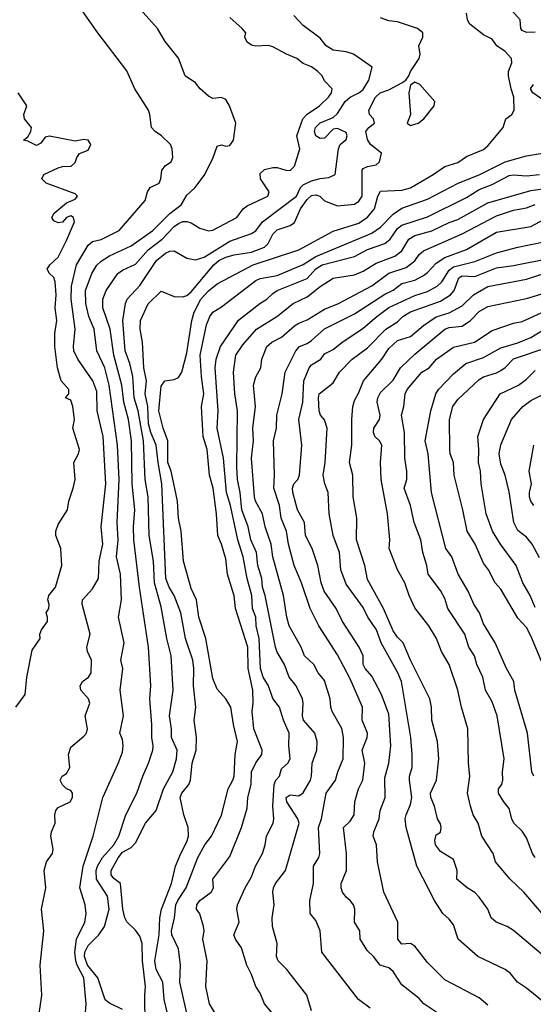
# Model space of a CAD drawing. Header units: metres. Extents: x -46681 to -43747, y -240911 to -237677.
# Tile 681 of 1056: x -46396 to -46336, y -238391 to -238276. Entities that reach past the tile are written whole.
import ezdxf

# ---------------------------------------------------------------- set-up
doc = ezdxf.new("R2010")
doc.units = ezdxf.units.M
doc.layers.add('CONTOUR_INDEX', color=1, linetype='Continuous')
doc.layers.add('CONTOUR_INTER', color=3, linetype='Continuous')

msp = doc.modelspace()

# ---------------------------------------------------------------- linework, layer by layer
at = {"layer": 'CONTOUR_INDEX'}
for points, elevation in [([(-46383.6, -238391.7), (-46385.1, -238390.95), (-46385.6, -238390.55), (-46386.48, -238388.02), (-46387.67, -238386.52), (-46388.02, -238385.52), (-46387.97, -238385.02), (-46387.6, -238384.26), (-46386.36, -238383.02), (-46385.68, -238382.02), (-46385.17, -238380.02), (-46385.33, -238378.52), (-46386.61, -238376.52), (-46386.66, -238375.52), (-46386.51, -238375.02), (-46385.94, -238374.02), (-46384.6, -238372.52), (-46384.02, -238371.52), (-46383.21, -238369.02), (-46381.92, -238366.52), (-46381.23, -238364.52), (-46380.56, -238363.02), (-46380.09, -238361.52), (-46380.04, -238361.02), (-46380.19, -238360.02), (-46380.18, -238358.52), (-46380.41, -238355.52), (-46380.29, -238354.02), (-46380.58, -238349.52), (-46381.63, -238342.52), (-46382.28, -238337.02), (-46382.33, -238335.52), (-46382.17, -238333.52), (-46382.49, -238330.52), (-46382.57, -238325.52), (-46382.91, -238323.02), (-46383.46, -238321.02), (-46383.68, -238319.02), (-46384.63, -238315.52), (-46385.04, -238312.52), (-46385.9, -238310.02), (-46385.9, -238309.02), (-46385.5, -238308.02), (-46384.14, -238306.02), (-46383.6, -238305.64), (-46382.1, -238304.94), (-46380.6, -238303.28), (-46378.98, -238302.02), (-46377.6, -238300.55), (-46377.1, -238300.21), (-46376.6, -238299.99), (-46376.1, -238299.96), (-46375.6, -238300.12), (-46374.6, -238300.76), (-46373.6, -238301.05), (-46373.1, -238301), (-46370.29, -238299.52), (-46369.55, -238298.52), (-46369.1, -238298.15), (-46366.71, -238297.02), (-46366.54, -238296.52), (-46367.53, -238295.02), (-46367.6, -238294.38), (-46367.1, -238293.92), (-46366.1, -238293.71), (-46365.6, -238293.69), (-46364.6, -238294.02), (-46364.1, -238294.05), (-46363.6, -238293.53), (-46362.99, -238291.52), (-46363.31, -238290.02), (-46362.62, -238288.02), (-46362.1, -238287.49), (-46360.7, -238286.52), (-46359.64, -238285.52), (-46359.3, -238285.02), (-46359.22, -238284.52), (-46360.1, -238283.62), (-46360.37, -238283.02), (-46360.88, -238282.52), (-46361.6, -238281.96), (-46362.6, -238281.6), (-46363.31, -238281.02), (-46364.52, -238280.52), (-46366.1, -238279.64), (-46366.6, -238279.51), (-46368.1, -238279.59), (-46368.6, -238279.46), (-46369.1, -238279.12), (-46369.38, -238278.52), (-46369.26, -238278.02), (-46369.69, -238277.52), (-46371.1, -238276.22)], 65), ([(-46366.25, -238392.02), (-46367.08, -238391.02), (-46367.6, -238389.78), (-46368.1, -238389.02), (-46368.6, -238387.63), (-46369.15, -238386.52), (-46369.76, -238384.52), (-46370.46, -238383.52), (-46370.65, -238383.02), (-46370.03, -238381.52), (-46370.31, -238380.02), (-46370.22, -238379.52), (-46369.34, -238377.52), (-46368.6, -238376.27), (-46368.12, -238375.02), (-46367.3, -238373.52), (-46366.99, -238372.52), (-46366.86, -238371.52), (-46366.09, -238370.02), (-46365.98, -238369.52), (-46366.1, -238368.02), (-46365.94, -238365.52), (-46365.75, -238365.02), (-46365.35, -238364.52), (-46365.1, -238363.67), (-46364.35, -238363.02), (-46364.11, -238362.52), (-46364.26, -238361.02), (-46364.23, -238359.52), (-46364.89, -238358.02), (-46365.33, -238356.52), (-46366.1, -238355.5), (-46366.62, -238354.02), (-46367.22, -238353.02), (-46367.56, -238352.02), (-46367.71, -238348.52), (-46368.04, -238347.02), (-46368.1, -238346.02), (-46368.48, -238345.02), (-46368.55, -238343.52), (-46369.1, -238341.52), (-46369.58, -238339.02), (-46370.19, -238337.02), (-46371.02, -238333.02), (-46371.52, -238331.52), (-46371.87, -238327.52), (-46372.6, -238324.02), (-46372.46, -238322.02), (-46372.82, -238317.02), (-46372.69, -238316.02), (-46372.21, -238314.52), (-46370.1, -238311.45), (-46367.64, -238309.52), (-46366.81, -238309.02), (-46366.1, -238308.35), (-46365.6, -238308.02), (-46362.1, -238306.6), (-46361.1, -238305.5), (-46360.39, -238305.02), (-46356.6, -238304.07), (-46355.1, -238303.24), (-46353.1, -238302.52), (-46352.45, -238302.02), (-46351.6, -238300.79), (-46351.1, -238300.39), (-46348.1, -238299.44), (-46343.6, -238297.17), (-46342.1, -238296.27), (-46340.6, -238295.69), (-46338.6, -238294.61), (-46338.1, -238294.53), (-46336.6, -238294.68), (-46335.1, -238294.52)], 70), ([(-46334.37, -238391.02), (-46336.6, -238389.2), (-46337.66, -238388.52), (-46338.48, -238387.52), (-46339.1, -238387.05), (-46342.25, -238385.52), (-46344.56, -238383.52), (-46345.1, -238381.85), (-46345.6, -238381.18), (-46346.32, -238380.52), (-46347.32, -238379.02), (-46349.36, -238375.02), (-46350.59, -238370.52), (-46350.7, -238369.52), (-46350.61, -238369.02), (-46350.1, -238367.82), (-46349.95, -238367.02), (-46350.22, -238365.02), (-46350.21, -238364.52), (-46349.92, -238363.52), (-46349.9, -238362.02), (-46350.06, -238360.02), (-46351.16, -238353.52), (-46351.56, -238352.52), (-46353.51, -238349.02), (-46354.06, -238347.52), (-46355.05, -238346.02), (-46355.6, -238344.9), (-46357.6, -238342.19), (-46358.21, -238340.52), (-46358.36, -238338.52), (-46359.1, -238336.52), (-46359.55, -238334.02), (-46359.66, -238331.52), (-46360.08, -238330.52), (-46360.27, -238329.52), (-46360.02, -238328.02), (-46359.81, -238324.02), (-46360.1, -238323.07), (-46360.56, -238322.52), (-46360.71, -238322.02), (-46360.81, -238320.52), (-46360.71, -238320.02), (-46359.1, -238318.76), (-46358.36, -238317.52), (-46356.89, -238316.02), (-46355.1, -238314.68), (-46352.95, -238312.52), (-46351.6, -238311.66), (-46350.98, -238311.02), (-46350.1, -238310.49), (-46346.6, -238309.24), (-46345.44, -238308.52), (-46345.01, -238308.02), (-46344.46, -238306.52), (-46344.1, -238306.31), (-46342.6, -238306.37), (-46340.1, -238305.37), (-46338.1, -238305.1), (-46333.6, -238304.19)], 75), ([(-46334.7, -238351.52), (-46336.1, -238348.19), (-46336.6, -238347.23), (-46337.6, -238346.16), (-46339.6, -238342.77), (-46340.24, -238342.02), (-46341.02, -238340.52), (-46341.6, -238339.74), (-46342.58, -238337.52), (-46343.52, -238336.02), (-46343.99, -238333.52), (-46345, -238329.52), (-46345.08, -238328.02), (-46345.48, -238327.02), (-46345.54, -238326.52), (-46345.55, -238323.02), (-46345.19, -238321.52), (-46344.6, -238320.68), (-46342.1, -238318.36), (-46341.6, -238318.06), (-46340.1, -238317.6), (-46339.6, -238317.32), (-46339.1, -238316.99), (-46338.1, -238315.97), (-46334.1, -238314.59)], 80)]:
    msp.add_lwpolyline(points, dxfattribs=dict(at, elevation=elevation))
at = {"layer": 'CONTOUR_INTER'}
for points, elevation in [([(-46388.06, -238394.02), (-46387.83, -238391.02), (-46388.12, -238388.02), (-46388.89, -238386.52), (-46389.05, -238386.02), (-46389.13, -238385.02), (-46388.94, -238383.52), (-46387.98, -238381.52), (-46387.82, -238380.52), (-46387.95, -238379.52), (-46388.56, -238377.52), (-46388.5, -238377.02), (-46388.16, -238375.02), (-46387.03, -238371.52), (-46385.89, -238367.02), (-46384.1, -238363.07), (-46383.6, -238361.75), (-46383.51, -238361.02), (-46383.6, -238360.25), (-46383.93, -238359.52), (-46383.48, -238357.52), (-46383.89, -238354.52), (-46383.55, -238352.02), (-46383.8, -238351.02), (-46383.42, -238349.02), (-46384.06, -238346.02), (-46383.7, -238344.02), (-46383.85, -238341.02), (-46384.29, -238339.02), (-46384.1, -238337.02), (-46384.24, -238335.02), (-46383.99, -238330.02), (-46384.19, -238326.02), (-46385.17, -238319.02), (-46385.66, -238317.02), (-46386.6, -238315.02), (-46386.88, -238312.52), (-46387.51, -238311.02), (-46387.87, -238309.52), (-46387.9, -238308.02), (-46387.17, -238306.02), (-46386.6, -238305.08), (-46386.1, -238304.6), (-46385.1, -238303.97), (-46382.6, -238302.83), (-46380.09, -238301.02), (-46378.1, -238299.05), (-46376.79, -238298.02), (-46376.1, -238296.91), (-46375.15, -238296.02), (-46374.02, -238294.52), (-46373.04, -238292.52), (-46372.6, -238291.23), (-46372.1, -238291.07), (-46371.6, -238291.22), (-46371.1, -238291.12), (-46370.69, -238290.52), (-46370.4, -238288.52), (-46371.17, -238286.52), (-46371.6, -238285.77), (-46372.1, -238285.55), (-46373.1, -238285.65), (-46373.6, -238285.39), (-46374.58, -238284.52), (-46375.1, -238283.85), (-46376.3, -238283.02), (-46377.1, -238280.97), (-46378.63, -238279.02), (-46379.53, -238277.52), (-46383.52, -238273.02)], 64), ([(-46393.51, -238393.52), (-46392.97, -238390.02), (-46393.19, -238386.52), (-46392.75, -238382.52), (-46393.04, -238380.02), (-46392.54, -238377.52), (-46392.71, -238375.52), (-46392.44, -238374.52), (-46391.74, -238373.52), (-46391.67, -238373.02), (-46391.94, -238371.52), (-46391.88, -238371.02), (-46391.43, -238370.02), (-46391.48, -238369.02), (-46391.35, -238368.52), (-46391.1, -238368.18), (-46389.7, -238367.52), (-46389.43, -238367.02), (-46389.43, -238366.52), (-46389.6, -238366.21), (-46390.12, -238366.02), (-46390.6, -238365.53), (-46390.85, -238365.02), (-46390.62, -238364.52), (-46390.1, -238364.21), (-46389.74, -238363.52), (-46389.89, -238362.02), (-46389.6, -238361.16), (-46388.1, -238359.88), (-46387.8, -238359.52), (-46387.69, -238359.02), (-46387.93, -238357.52), (-46387.42, -238356.02), (-46387.56, -238355.52), (-46388.44, -238354.52), (-46388.52, -238354.02), (-46388.24, -238353.52), (-46387.55, -238353.02), (-46387.26, -238352.52), (-46387.21, -238351.02), (-46387.69, -238350.02), (-46387.77, -238349.52), (-46387.36, -238348.02), (-46388.3, -238344.52), (-46388.25, -238344.02), (-46387.1, -238342.74), (-46386.39, -238341.52), (-46386.31, -238339.52), (-46385.89, -238337.52), (-46386.1, -238335.52), (-46385.56, -238330.52), (-46385.87, -238325.02), (-46386.56, -238322.02), (-46386.6, -238319.78), (-46387.05, -238318.52), (-46388.79, -238316.02), (-46389.25, -238315.02), (-46389.3, -238314.52), (-46389.12, -238312.52), (-46389.57, -238309.02), (-46389.53, -238307.52), (-46388.97, -238305.02), (-46387.6, -238302.74), (-46387.1, -238302.29), (-46386.1, -238302.06), (-46383.99, -238301.02), (-46380.96, -238297.52), (-46380.69, -238296.52), (-46380.38, -238296.02), (-46379.32, -238295.52), (-46379.14, -238295.02), (-46379.04, -238294.02), (-46378.6, -238293.45), (-46377.93, -238293.02), (-46377.75, -238292.52), (-46377.82, -238291.52), (-46378.01, -238291.02), (-46379.05, -238290.02), (-46379.82, -238289.52), (-46380.21, -238289.02), (-46380.41, -238287.52), (-46380.59, -238287.02), (-46382.15, -238284.52), (-46383.1, -238282.45), (-46386.49, -238278.02), (-46388.21, -238275.52)], 63), ([(-46375.82, -238393.52), (-46376.95, -238388.52), (-46376.86, -238386.52), (-46377.1, -238384.63), (-46377.87, -238383.02), (-46377.91, -238382.52), (-46377.54, -238381.02), (-46377.38, -238379.52), (-46377.17, -238379.02), (-46376.19, -238377.52), (-46374.85, -238374.02), (-46374.01, -238372.52), (-46373.25, -238371.52), (-46372.1, -238369.06), (-46371.32, -238366.02), (-46370.76, -238365.02), (-46370.62, -238364.52), (-46370.48, -238362.02), (-46370.22, -238360.52), (-46370.7, -238358.52), (-46371, -238356.52), (-46371.6, -238355.52), (-46372.6, -238354.42), (-46373.1, -238353.16), (-46373.9, -238348.52), (-46374.71, -238346.02), (-46374.98, -238344.02), (-46375.6, -238342.7), (-46376.49, -238339.52), (-46376.76, -238336.02), (-46377.08, -238334.52), (-46377.2, -238332.52), (-46377.93, -238329.02), (-46378.33, -238328.02), (-46378.34, -238325.52), (-46378.89, -238324.02), (-46379.37, -238322.02), (-46379.1, -238319.16), (-46378.68, -238318.52), (-46377.6, -238318.36), (-46377.1, -238318.12), (-46376.7, -238317.52), (-46376.1, -238315.25), (-46375.55, -238311.52), (-46375.27, -238310.52), (-46374.49, -238309.02), (-46373.6, -238308.04), (-46372.6, -238307.22), (-46368.39, -238305.02), (-46363.1, -238303.26), (-46359.1, -238301.1), (-46356.1, -238300.16), (-46355.1, -238299.47), (-46354.3, -238298.52), (-46353.89, -238297.02), (-46353.6, -238296.46), (-46351.1, -238296.32), (-46350.1, -238296.07), (-46347.45, -238294.52), (-46346.1, -238293.57), (-46344.6, -238293.11), (-46343.6, -238292.4), (-46341.6, -238291.59), (-46341.1, -238291.16), (-46339.31, -238289.02), (-46339, -238288.02), (-46338.32, -238287.52), (-46338.02, -238287.02), (-46338.06, -238285.52), (-46338.4, -238284.52), (-46338.68, -238283.02), (-46338.68, -238282.52), (-46338.32, -238281.52), (-46338.35, -238281.02), (-46339.1, -238280.18), (-46340.04, -238279.52), (-46340.6, -238278.75), (-46341.6, -238278.25), (-46343.18, -238277.02), (-46343.47, -238276.52), (-46343.6, -238275.72)], 68), ([(-46335.6, -238277.94), (-46336.6, -238277.99), (-46337.1, -238277.74), (-46337.27, -238277.52), (-46337.34, -238276.52), (-46338.67, -238275.02)], 69), ([(-46380.97, -238393.52), (-46381.01, -238390.02), (-46380.92, -238389.02), (-46381.29, -238386.02), (-46381.3, -238384.02), (-46381.6, -238383.15), (-46382.1, -238382.46), (-46383.1, -238381.5), (-46383.32, -238381.02), (-46383.56, -238380.02), (-46383.84, -238377.02), (-46384.6, -238376.43), (-46384.91, -238376.02), (-46384.93, -238375.52), (-46384.1, -238374.03), (-46383.6, -238373.4), (-46382.6, -238372.82), (-46382.1, -238372.31), (-46380.91, -238370.02), (-46379.69, -238368.52), (-46378.85, -238366.02), (-46377.76, -238364.02), (-46377.33, -238362.52), (-46377.24, -238361.52), (-46377.91, -238360.02), (-46377.89, -238359.02), (-46378.12, -238357.52), (-46377.7, -238354.52), (-46377.95, -238350.52), (-46378.46, -238348.52), (-46379.1, -238344.83), (-46379.89, -238342.02), (-46379.99, -238339.52), (-46380.51, -238336.52), (-46380.6, -238332.02), (-46380.95, -238330.02), (-46381.15, -238325.52), (-46381.79, -238322.02), (-46382.24, -238320.52), (-46382.41, -238318.02), (-46382.74, -238316.52), (-46383.28, -238315.02), (-46383.55, -238311.52), (-46383.27, -238309.52), (-46383.06, -238309.02), (-46381.6, -238307.41), (-46379.63, -238304.52), (-46378.6, -238303.66), (-46378.1, -238303.44), (-46377.6, -238303.41), (-46376.1, -238304.23), (-46375.1, -238304.43), (-46374.1, -238304.13), (-46371.1, -238302.26), (-46368.6, -238301.36), (-46368.1, -238301.08), (-46367.33, -238300.02), (-46363.36, -238297.02), (-46362.91, -238296.02), (-46362.6, -238295.72), (-46361.6, -238295.25), (-46360.6, -238294.96), (-46359.6, -238294.87), (-46358.87, -238294.52), (-46358.47, -238291.52), (-46358.28, -238291.02), (-46357.6, -238290.42), (-46357.45, -238290.02), (-46357.6, -238289.61), (-46358.6, -238289.16), (-46359.1, -238289.25), (-46360.1, -238290.27), (-46360.6, -238290.3), (-46361.1, -238290.01), (-46361.25, -238289.52), (-46361.16, -238289.02), (-46360.6, -238288.49), (-46359.1, -238287.86), (-46358.6, -238287.4), (-46357.7, -238286.02), (-46357.13, -238285.52), (-46356.1, -238284.99), (-46355.6, -238284.6), (-46354.94, -238283.52), (-46354.55, -238282.02), (-46356.73, -238280.52), (-46357.6, -238280.25), (-46359.1, -238280.02), (-46359.9, -238279.52), (-46360.6, -238278.66), (-46362.6, -238277.15), (-46363.68, -238276.02)], 66), ([(-46378.42, -238392.02), (-46378.77, -238390.52), (-46378.91, -238388.52), (-46379.67, -238387.02), (-46379.84, -238386.02), (-46379.33, -238383.02), (-46379.24, -238381.02), (-46379.07, -238380.02), (-46377.92, -238377.02), (-46377.42, -238375.02), (-46376.82, -238373.52), (-46376.1, -238372.19), (-46375.94, -238371.52), (-46375.98, -238370.52), (-46376.45, -238369.02), (-46376.89, -238367.02), (-46376.71, -238366.52), (-46375.89, -238365.52), (-46375.68, -238365.02), (-46375.49, -238363.02), (-46375.04, -238361.52), (-46374.98, -238360.02), (-46375.26, -238358.02), (-46375.08, -238356.52), (-46375.36, -238354.02), (-46375.32, -238352.02), (-46375.43, -238351.02), (-46376.28, -238348.52), (-46376.83, -238345.52), (-46377.59, -238343.52), (-46378.18, -238342.52), (-46378.57, -238341.52), (-46379.01, -238330.52), (-46379.47, -238328.02), (-46379.67, -238326.02), (-46380.3, -238324.52), (-46380.57, -238323.52), (-46380.66, -238321.52), (-46380.96, -238320.02), (-46380.82, -238318.52), (-46381.13, -238317.02), (-46381.28, -238314.02), (-46381.56, -238312.52), (-46381.51, -238311.52), (-46380.6, -238309.55), (-46379.1, -238308.07), (-46377.6, -238308.7), (-46376.6, -238308.75), (-46376.1, -238308.58), (-46375.6, -238308.18), (-46372.99, -238305.02), (-46372.41, -238304.52), (-46371.6, -238304.13), (-46370.6, -238303.84), (-46368.6, -238303.55), (-46367.1, -238302.96), (-46366.64, -238302.52), (-46366.1, -238301.46), (-46365.6, -238300.94), (-46364.1, -238300.45), (-46363.6, -238300.11), (-46362.88, -238298.52), (-46362.1, -238297.43), (-46361.6, -238296.94), (-46361.1, -238296.86), (-46360.65, -238297.02), (-46360.1, -238297.56), (-46358.6, -238298.17), (-46356.6, -238297.95), (-46356.1, -238297.63), (-46355.71, -238297.02), (-46355.73, -238294.02), (-46355.6, -238293.82), (-46355.1, -238293.59), (-46354.1, -238293.37), (-46353.71, -238293.02), (-46353.47, -238292.02), (-46354.74, -238291.02), (-46355.1, -238290.45), (-46355.29, -238289.52), (-46354.95, -238289.02), (-46354.27, -238288.52), (-46354.39, -238288.02), (-46354.85, -238287.52), (-46354.95, -238287.02), (-46354.15, -238285.52), (-46353.61, -238285.02), (-46352.6, -238284.65), (-46351.1, -238283.85), (-46350.63, -238283.52), (-46350.28, -238283.02), (-46350.09, -238282.52), (-46349.08, -238281.02), (-46348.97, -238280.52), (-46349.11, -238279.52), (-46348.68, -238278.52), (-46348.66, -238278.02), (-46349.29, -238277.52), (-46351.6, -238276.75), (-46352.6, -238276.61), (-46353.6, -238276.27)], 67), ([(-46349.6, -238283.78), (-46350.1, -238284.13), (-46350.28, -238285.02), (-46350.1, -238287.52), (-46350.5, -238288.52), (-46350.1, -238288.81), (-46349.21, -238288.52), (-46348.56, -238288.02), (-46347.36, -238286.52), (-46347.25, -238286.02), (-46349.03, -238284.02), (-46349.6, -238283.78)], 67), ([(-46334.6, -238285.88), (-46335.85, -238285.02), (-46336.13, -238284.52), (-46335.78, -238284.02)], 69), ([(-46396.02, -238356.52), (-46394.94, -238355.02), (-46394.75, -238353.02), (-46394.1, -238349.88), (-46393.2, -238348.52), (-46393.22, -238348.02), (-46393.04, -238347.52), (-46392.33, -238346.52), (-46392.32, -238346.02), (-46392.5, -238345.52), (-46392.18, -238345.02), (-46392.12, -238344.52), (-46392.27, -238344.02), (-46392.19, -238343.52), (-46391.38, -238342.52), (-46390.66, -238340.02), (-46390.77, -238338.02), (-46391.35, -238336.52), (-46391.37, -238336.02), (-46391.1, -238335.26), (-46390.02, -238333.52), (-46389.86, -238332.52), (-46389.33, -238331.02), (-46389.11, -238330.02), (-46389.25, -238328.02), (-46388.71, -238327.02), (-46388.59, -238326.52), (-46389.39, -238324.02), (-46389.19, -238323.02), (-46389.37, -238321.52), (-46389.6, -238320.78), (-46390.23, -238320.52), (-46389.85, -238320.02), (-46389.83, -238319.52), (-46390.74, -238318.52), (-46391.17, -238317.02), (-46391.46, -238314.52), (-46391.49, -238313.02), (-46391.26, -238311.52), (-46391.43, -238310.02), (-46391.33, -238308.52), (-46391.43, -238307.02), (-46391.6, -238306.49), (-46392.08, -238306.02), (-46392.35, -238305.52), (-46392.04, -238305.02), (-46391.1, -238304.12), (-46390.1, -238302.18), (-46389.19, -238300.02), (-46389.3, -238299.52), (-46389.6, -238299.32), (-46390.1, -238299.52), (-46390.6, -238300.04), (-46391.1, -238300.14), (-46391.6, -238299.91), (-46391.83, -238299.52), (-46391.54, -238299.02), (-46390.1, -238297.79), (-46389.1, -238297.37), (-46388.82, -238297.02), (-46389.1, -238296.76), (-46392.48, -238295.52), (-46392.99, -238295.02), (-46392.76, -238294.52), (-46391.1, -238293.75), (-46390.6, -238293.59), (-46389.58, -238293.52), (-46389.1, -238293.1), (-46388.91, -238292.52), (-46388.6, -238292.08), (-46387.6, -238291.66), (-46387.27, -238291.02), (-46387.6, -238290.51), (-46388.1, -238290.44), (-46389.1, -238290.64), (-46392.1, -238290.06), (-46392.6, -238290.18), (-46393.1, -238290.86), (-46393.6, -238291.14), (-46394.6, -238290.63), (-46395.12, -238290.52), (-46394.6, -238290.13), (-46394.25, -238289.52), (-46394.19, -238289.02), (-46395, -238288.02), (-46395.09, -238287.52), (-46394.72, -238286.52), (-46395.75, -238285.02)], 62), ([(-46372.89, -238392.02), (-46373.49, -238391.02), (-46373.91, -238389.02), (-46373.75, -238386.02), (-46374.24, -238383.52), (-46374.1, -238382.52), (-46374.17, -238382.02), (-46374.6, -238380.54), (-46374.99, -238380.02), (-46374.97, -238379.52), (-46374.6, -238379.02), (-46373.27, -238378.02), (-46373.03, -238377.52), (-46373.09, -238376.52), (-46371.1, -238373.89), (-46369.74, -238370.52), (-46369.1, -238368.25), (-46369.03, -238367.02), (-46368.62, -238365.52), (-46368.61, -238364.02), (-46368.1, -238362.97), (-46367.41, -238362.02), (-46367.36, -238361.52), (-46368.31, -238359.02), (-46368.53, -238357.02), (-46368.4, -238356.02), (-46368.44, -238354.52), (-46368.97, -238352.02), (-46369.04, -238349.52), (-46370.45, -238345.02), (-46370.6, -238343.56), (-46371.38, -238341.02), (-46371.6, -238339.24), (-46372.07, -238337.52), (-46372.5, -238336.52), (-46372.67, -238334.02), (-46373.06, -238331.02), (-46373.48, -238329.52), (-46373.76, -238326.52), (-46374.23, -238325.02), (-46374.4, -238321.52), (-46374.13, -238320.02), (-46374.41, -238318.02), (-46374.56, -238315.52), (-46373.82, -238312.02), (-46373.46, -238311.02), (-46373.09, -238310.52), (-46372.1, -238309.9), (-46368.1, -238306.85), (-46367.6, -238306.6), (-46365.6, -238306.26), (-46362.6, -238304.97), (-46361.1, -238304.04), (-46354.6, -238301.35), (-46353.6, -238300.63), (-46352.1, -238299.12), (-46351.1, -238298.42), (-46348.1, -238297.39), (-46344.57, -238295.52), (-46342.1, -238294.53), (-46339.1, -238293.05), (-46336.6, -238292.34), (-46334.73, -238292.02)], 69), ([(-46361.6, -238391.83), (-46362.17, -238390.02), (-46364.47, -238387.02), (-46365.5, -238386.02), (-46365.67, -238385.52), (-46365.61, -238384.02), (-46366.16, -238382.02), (-46366.18, -238381.02), (-46365.97, -238379.52), (-46366.13, -238378.02), (-46366.03, -238377.52), (-46365.79, -238377.02), (-46364.65, -238375.52), (-46363.05, -238370.02), (-46363.19, -238369.52), (-46364.47, -238367.52), (-46364.55, -238367.02), (-46364.1, -238366.71), (-46363.1, -238366.83), (-46362.6, -238366.46), (-46361.75, -238365.02), (-46361.61, -238364.52), (-46361.54, -238363.02), (-46361, -238361.52), (-46360.97, -238360.52), (-46361.23, -238359.52), (-46362.54, -238358.02), (-46362.68, -238357.52), (-46362.59, -238356.02), (-46362.66, -238355.52), (-46363.41, -238354.02), (-46364.2, -238353.02), (-46364.75, -238351.52), (-46365.6, -238350.11), (-46365.8, -238349.52), (-46367, -238343.52), (-46367.31, -238342.52), (-46367.4, -238341.52), (-46367.86, -238340.02), (-46368.03, -238338.52), (-46368.68, -238337.02), (-46368.97, -238335.52), (-46369.72, -238333.52), (-46369.9, -238331.52), (-46370.24, -238330.02), (-46370.32, -238328.52), (-46370.23, -238322.02), (-46370.55, -238320.02), (-46370.67, -238317.52), (-46370.42, -238315.52), (-46369.6, -238314.35), (-46368, -238312.52), (-46365.65, -238311.02), (-46363.76, -238309.52), (-46362.1, -238308.73), (-46360.6, -238307.53), (-46359.1, -238306.58), (-46356.6, -238306.2), (-46355.6, -238305.77), (-46354.1, -238304.83), (-46351.93, -238304.02), (-46351.1, -238303.39), (-46350.31, -238302.02), (-46349.6, -238301.6), (-46347.6, -238301.05), (-46345.6, -238300.1), (-46344.6, -238299.75), (-46341.1, -238297.82), (-46336.1, -238296.36), (-46330.6, -238295.61)], 71), ([(-46354.77, -238391.52), (-46356.15, -238390.52), (-46360.43, -238385.02), (-46360.6, -238382.52), (-46361.1, -238381.32), (-46361.76, -238380.52), (-46361.81, -238379.02), (-46361.37, -238377.02), (-46361.37, -238375.02), (-46360.78, -238374.02), (-46360.66, -238373.52), (-46360.8, -238370.52), (-46360.46, -238369.52), (-46359.91, -238366.52), (-46358.83, -238365.02), (-46358.57, -238364.02), (-46357.94, -238362.52), (-46357.91, -238360.02), (-46358.1, -238358.97), (-46359.2, -238357.02), (-46359.36, -238356.52), (-46359.43, -238355.52), (-46360.1, -238353.4), (-46360.83, -238352.52), (-46361.36, -238351.52), (-46362.44, -238350.52), (-46362.82, -238349.52), (-46364.21, -238347.02), (-46364.5, -238346.02), (-46364.87, -238343.52), (-46366.11, -238339.02), (-46366.32, -238337.52), (-46367, -238335.52), (-46367.3, -238334.02), (-46368.13, -238332.52), (-46368.24, -238332.02), (-46368.59, -238327.52), (-46368.37, -238325.52), (-46368.45, -238324.02), (-46368.12, -238321.52), (-46368.37, -238319.02), (-46368.1, -238318.06), (-46367.52, -238317.02), (-46367.38, -238316.02), (-46366.81, -238314.52), (-46366.22, -238314.02), (-46365.1, -238313.46), (-46363.6, -238312.12), (-46363.1, -238311.81), (-46362.1, -238311.41), (-46360.1, -238310.17), (-46358.46, -238309.52), (-46354.6, -238307.46), (-46352.6, -238305.99), (-46350.6, -238305.35), (-46349.6, -238304.57), (-46349.1, -238303.82), (-46348.6, -238303.39), (-46344.1, -238301.4), (-46340.1, -238299.32), (-46338.1, -238298.66), (-46336.6, -238298.38), (-46335.6, -238297.99)], 72), ([(-46346.33, -238392.52), (-46348.56, -238391.02), (-46349.1, -238390.42), (-46351.1, -238388.81), (-46352.1, -238387.27), (-46352.6, -238386.85), (-46353.62, -238386.52), (-46354.39, -238385.52), (-46355.1, -238384.86), (-46355.94, -238383.52), (-46355.98, -238382.52), (-46356.6, -238381.52), (-46356.58, -238380.02), (-46356.72, -238379.52), (-46357.1, -238378.99), (-46357.6, -238378.62), (-46357.99, -238378.02), (-46358.17, -238377.52), (-46358.17, -238377.02), (-46357.54, -238375.52), (-46357.54, -238373.52), (-46357.89, -238370.52), (-46357.1, -238369.79), (-46356.66, -238369.02), (-46356.58, -238367.52), (-46356.14, -238366.02), (-46355.65, -238365.02), (-46355.41, -238363.02), (-46355.72, -238361.52), (-46355.12, -238360.02), (-46355.11, -238359.52), (-46355.71, -238358.02), (-46355.67, -238356.52), (-46357.1, -238353.2), (-46358.6, -238350.41), (-46360.77, -238347.02), (-46361.78, -238345.02), (-46362.77, -238342.02), (-46363.63, -238340.02), (-46364.3, -238337.52), (-46364.53, -238336.02), (-46365.16, -238334.52), (-46365.35, -238333.02), (-46365.98, -238331.02), (-46365.91, -238329.52), (-46366.05, -238325.52), (-46365.68, -238324.02), (-46365.65, -238322.52), (-46365.02, -238320.02), (-46364.68, -238317.52), (-46363.43, -238315.02), (-46363.01, -238314.52), (-46362.1, -238314.17), (-46361.6, -238313.84), (-46360.1, -238312.48), (-46356.6, -238310.73), (-46353.1, -238308.44), (-46352.1, -238307.98), (-46351.1, -238307.21), (-46349.6, -238306.82), (-46348.6, -238306.26), (-46348.1, -238305.92), (-46347.1, -238304.84), (-46346.1, -238304.15), (-46343.6, -238303.23), (-46340.1, -238301.21), (-46336.1, -238300.56), (-46334.6, -238299.73)], 73), ([(-46341.1, -238391.19), (-46342.1, -238390.34), (-46346.1, -238388.25), (-46348.1, -238386.23), (-46349.6, -238384.33), (-46350.1, -238384), (-46351.1, -238384.07), (-46351.58, -238383.52), (-46351.57, -238381.52), (-46353.18, -238378.02), (-46353.93, -238374.52), (-46354.06, -238372.52), (-46354.43, -238371.52), (-46354.37, -238371.02), (-46353.74, -238369.52), (-46353.63, -238368.52), (-46353.06, -238367.02), (-46353.1, -238364.73), (-46352.61, -238363.02), (-46352.39, -238361.02), (-46352.6, -238357.31), (-46353.47, -238355.02), (-46354.6, -238352.89), (-46355.38, -238352.02), (-46355.6, -238351.52), (-46355.59, -238350.52), (-46356.06, -238349.52), (-46358.02, -238346.52), (-46358.73, -238345.02), (-46360.13, -238343.02), (-46360.48, -238342.02), (-46360.88, -238340.02), (-46361.52, -238338.02), (-46362.32, -238336.52), (-46362.41, -238335.02), (-46363.25, -238333.52), (-46363.78, -238331.52), (-46363.83, -238331.02), (-46363.68, -238330.52), (-46363.22, -238330.02), (-46363.02, -238329.52), (-46362.72, -238326.02), (-46363.1, -238323.02), (-46362.64, -238321.02), (-46362.5, -238318.52), (-46361.9, -238317.02), (-46361.6, -238316.68), (-46360.54, -238316.02), (-46360.1, -238315.4), (-46359.1, -238314.88), (-46358.1, -238314.05), (-46355.6, -238312.38), (-46354.03, -238311.02), (-46352.6, -238309.97), (-46349.6, -238308.58), (-46348.1, -238308.11), (-46346.98, -238307.52), (-46346.47, -238307.02), (-46345.6, -238305.65), (-46345.1, -238305.24), (-46342.6, -238304.64), (-46340.1, -238303.61), (-46337.6, -238302.95), (-46334.6, -238302.35)], 74), ([(-46332.19, -238387.52), (-46338.1, -238382.49), (-46338.85, -238382.02), (-46340.12, -238381.52), (-46340.73, -238381.02), (-46341.09, -238380.02), (-46342.1, -238378.61), (-46342.6, -238378.09), (-46343.5, -238377.52), (-46344.69, -238376.52), (-46344.67, -238375.52), (-46345.1, -238374.22), (-46346.6, -238373.29), (-46347.19, -238372.52), (-46347.25, -238372.02), (-46347.16, -238371.52), (-46347.1, -238371.36), (-46346.6, -238371.06), (-46346.53, -238370.52), (-46346.6, -238370.07), (-46346.95, -238369.52), (-46347.32, -238368.02), (-46347.74, -238367.02), (-46347.78, -238366.52), (-46347.08, -238365.02), (-46346.8, -238362.52), (-46346.96, -238360.52), (-46347.63, -238358.02), (-46347.67, -238356.52), (-46347.83, -238355.52), (-46350.1, -238351.03), (-46350.96, -238349.02), (-46351.6, -238348.37), (-46352.1, -238347.63), (-46353.25, -238345.02), (-46355.1, -238341.63), (-46355.4, -238340.02), (-46356.39, -238337.02), (-46356.33, -238334.52), (-46356.78, -238332.02), (-46356.8, -238329.52), (-46357.18, -238328.02), (-46356.93, -238326.02), (-46356.93, -238323.02), (-46356.8, -238321.52), (-46356.6, -238320.81), (-46356.1, -238319.9), (-46355.56, -238318.52), (-46353.42, -238316.02), (-46352.6, -238314.77), (-46351.6, -238313.84), (-46350.1, -238313.35), (-46348.6, -238312.07), (-46347.1, -238311.07), (-46345.6, -238310.62), (-46344.1, -238309.79), (-46342.75, -238308.52), (-46341.1, -238307.55), (-46336.6, -238306.69), (-46334.6, -238306.02)], 76), ([(-46334.6, -238380.75), (-46336.92, -238378.02), (-46338.5, -238376.52), (-46340.22, -238374.52), (-46340.47, -238373.52), (-46341.8, -238371.52), (-46342.21, -238370.02), (-46342.79, -238369.02), (-46343.12, -238368.02), (-46343.46, -238366.52), (-46343.2, -238364.52), (-46343.36, -238363.02), (-46343.43, -238359.02), (-46344.18, -238356.52), (-46344.58, -238354.52), (-46345.58, -238351.52), (-46346.49, -238350.02), (-46347.07, -238348.52), (-46347.98, -238347.02), (-46349.6, -238344.96), (-46350.26, -238343.52), (-46350.76, -238342.02), (-46351.59, -238340.52), (-46352.57, -238338.02), (-46352.5, -238337.02), (-46352.79, -238334.02), (-46353.5, -238330.02), (-46353.57, -238328.02), (-46353.44, -238326.02), (-46353.72, -238325.52), (-46354.24, -238325.02), (-46354.4, -238324.52), (-46354.35, -238324.02), (-46353.72, -238323.02), (-46353.62, -238322.52), (-46353.98, -238321.02), (-46353.91, -238320.52), (-46353.6, -238319.89), (-46352.1, -238318.45), (-46351.26, -238317.02), (-46349.6, -238315.41), (-46346.1, -238312.51), (-46345.6, -238312.32), (-46344.1, -238312.17), (-46343.1, -238311.51), (-46342.1, -238310.47), (-46341.1, -238309.88), (-46336.6, -238308.93), (-46332.1, -238307.6)], 77), ([(-46335.6, -238374.02), (-46335.92, -238373.52), (-46336.6, -238371.7), (-46337.1, -238370.93), (-46338.08, -238370.02), (-46338.32, -238369.52), (-46338.6, -238368.28), (-46339.25, -238367.52), (-46339.86, -238366.52), (-46339.85, -238366.02), (-46339.46, -238365.52), (-46339.35, -238365.02), (-46339.4, -238364.02), (-46339.2, -238362.52), (-46340.03, -238357.52), (-46340.6, -238355.88), (-46341.36, -238354.52), (-46341.67, -238353.02), (-46342.37, -238351.52), (-46342.64, -238350.52), (-46343.3, -238349.52), (-46343.76, -238348.02), (-46345.74, -238345.02), (-46346.1, -238343.84), (-46346.6, -238342.94), (-46348.05, -238341.02), (-46348.19, -238340.02), (-46348.67, -238338.52), (-46348.9, -238337.02), (-46349.66, -238335.02), (-46350.11, -238333.02), (-46350.83, -238331.02), (-46350.52, -238330.02), (-46350.51, -238329.02), (-46350.77, -238327.52), (-46350.81, -238324.52), (-46351.14, -238322.52), (-46350.89, -238321.52), (-46350.71, -238320.02), (-46350.49, -238319.52), (-46348.77, -238317.52), (-46347.94, -238317.02), (-46347.07, -238316.02), (-46345.1, -238314.59), (-46342.65, -238314.02), (-46340.6, -238312.67), (-46338.1, -238311.81), (-46337.1, -238311.61), (-46333.1, -238309.8)], 78), ([(-46335.74, -238364.52), (-46335.99, -238364.02), (-46336.49, -238359.52), (-46337.97, -238354.52), (-46338.07, -238353.52), (-46338.93, -238352.02), (-46340.24, -238349.02), (-46341.6, -238346.79), (-46342.05, -238345.52), (-46342.71, -238344.52), (-46343.38, -238343.02), (-46344.57, -238341.02), (-46345.29, -238339.02), (-46345.99, -238338.02), (-46347.67, -238331.52), (-46348.04, -238327.02), (-46348.39, -238325.52), (-46347.75, -238322.02), (-46347.15, -238320.02), (-46346.83, -238319.52), (-46345.1, -238317.69), (-46343.66, -238316.52), (-46341.6, -238315.79), (-46339.6, -238314.69), (-46337.6, -238314.1), (-46336.1, -238313.47), (-46333.6, -238311.98)], 79), ([(-46335.6, -238344.91), (-46336.18, -238343.52), (-46337.04, -238342.02), (-46337.82, -238340.02), (-46339.63, -238337.52), (-46340.54, -238336.02), (-46341.28, -238334.02), (-46341.89, -238330.52), (-46341.96, -238329.02), (-46342.2, -238328.02), (-46342.13, -238326.52), (-46342.25, -238325.02), (-46341.61, -238323.02), (-46339.66, -238320.02), (-46337.52, -238319.02), (-46336.6, -238318.32), (-46335.6, -238317.33)], 81), ([(-46335.1, -238339.11), (-46335.93, -238337.52), (-46336.6, -238336.7), (-46337.6, -238335.94), (-46338.06, -238335.02), (-46338.6, -238331.45), (-46339.1, -238329.52), (-46339.6, -238328.22), (-46339.79, -238327.02), (-46339.6, -238325.99), (-46338.35, -238323.02), (-46337.04, -238321.52), (-46336.1, -238320.83), (-46334.56, -238320.02)], 82), ([(-46335.73, -238333.02), (-46336.09, -238332.52), (-46336.26, -238332.02), (-46336.26, -238331.52), (-46336.01, -238330.52), (-46336.28, -238329.02), (-46335.75, -238326.02)], 83)]:
    msp.add_lwpolyline(points, dxfattribs=dict(at, elevation=elevation))

doc.saveas('drawing.dxf')
